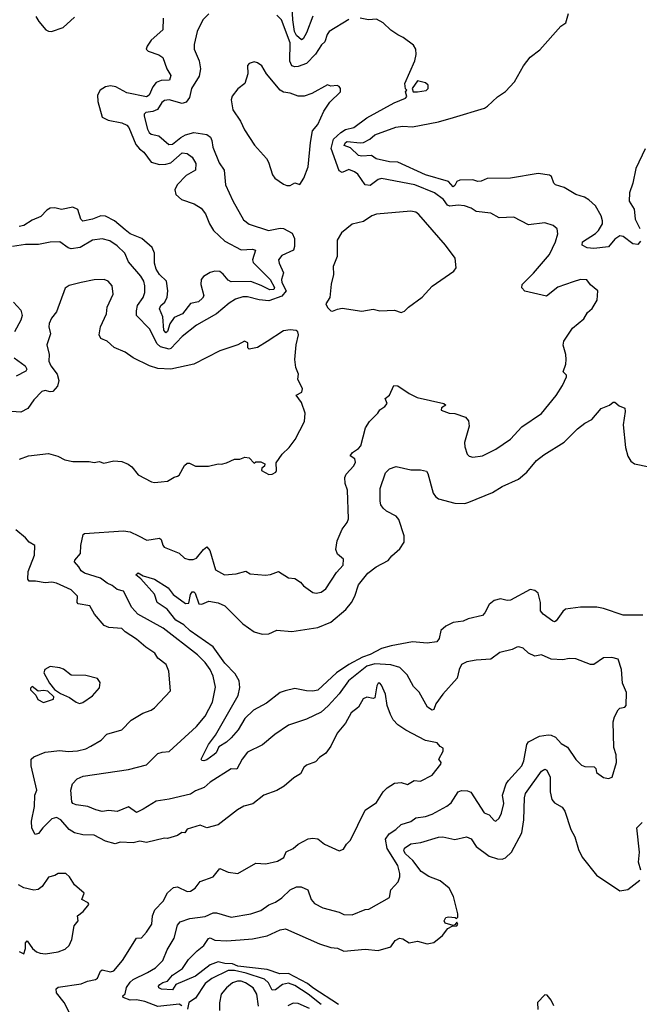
# Model space of a CAD drawing. Extents: x 1245515 to 1420776, y 606314 to 671314.
# Tile 383 of 385: x 1412039 to 1415834, y 650784 to 656816. Entities that reach past the tile are written whole.
import ezdxf

# ---------------------------------------------------------------- set-up
doc = ezdxf.new("R2010")
doc.units = 0

msp = doc.modelspace()

# ---------------------------------------------------------------- linework, layer by layer
at = {"layer": '0CON10XD'}
for points in [[(1413835, 656838.2), (1413794.9, 656735.1), (1413775, 656698.2), (1413765, 656693.6), (1413735, 656720.2), (1413722.4, 656745), (1413711.2, 656815), (1413705, 656938.9)], [(1413197.7, 656852.3), (1413160, 656815), (1413125, 656743.3), (1413107.1, 656665), (1413107.1, 656635), (1413138.5, 656565), (1413145.7, 656515), (1413138.7, 656471.3), (1413091.4, 656395), (1413079.7, 656340.3), (1413059.5, 656310.5), (1413035, 656303.2), (1412955, 656324.6), (1412925, 656320.5), (1412910.3, 656309.7), (1412883.1, 656266.9), (1412855, 656253.3), (1412811.8, 656248.2), (1412801.9, 656238.1), (1412800.8, 656225), (1412820.9, 656145), (1412831.5, 656125), (1412845, 656116), (1412891.5, 656105), (1412952.4, 656052.4), (1412975, 656054.7), (1413025.2, 656094.8), (1413055, 656110.8), (1413105, 656124.3), (1413185, 656112.5), (1413206.7, 656096.7), (1413215, 656076.2), (1413221.8, 656035), (1413260.4, 655940.4), (1413290.8, 655895), (1413298.6, 655805), (1413345, 655706.2), (1413410.7, 655590.7), (1413445, 655564), (1413562.5, 655525), (1413635, 655539.6), (1413655, 655537.9), (1413707.6, 655507.6), (1413722.3, 655475), (1413722.7, 655427.3), (1413715.3, 655404.7), (1413645, 655370.9), (1413624.5, 655345), (1413627.8, 655325), (1413655.4, 655265), (1413642.6, 655225), (1413643.7, 655206.3), (1413671.9, 655155), (1413645, 655122.9), (1413565, 655093.6), (1413505, 655100), (1413435, 655118.3), (1413405, 655117.8), (1413360.8, 655105), (1413321.1, 655078.9), (1413245, 655013.5), (1413122.7, 654945), (1413035, 654874.5), (1412965, 654801.3), (1412955, 654798.7), (1412901.4, 654811.4), (1412880.7, 654830.7), (1412835, 654921.9), (1412754.5, 655005), (1412753.5, 655033.5), (1412761.5, 655065), (1412794.6, 655115), (1412805.4, 655145), (1412806.4, 655185), (1412799.2, 655215), (1412780.8, 655245), (1412705, 655332.5), (1412682.7, 655385), (1412635, 655431.8), (1412590.7, 655460.7), (1412543.2, 655473.2), (1412484.8, 655465.2), (1412408.4, 655421.6), (1412355, 655411.5), (1412335, 655418.5), (1412285, 655454.4), (1412226.3, 655453.7), (1412155, 655438.2), (1412075, 655438.2), (1411995, 655427.5)], [(1412917.2, 656825), (1412915.3, 656755), (1412845, 656691.6), (1412818.8, 656655), (1412814.6, 656635), (1412825, 656622.8), (1412890.5, 656600.5), (1412915.3, 656585), (1412940, 656515), (1412964.3, 656475), (1412955.8, 656445), (1412905, 656443.2), (1412875, 656430.7), (1412855.2, 656405), (1412831.2, 656355), (1412815.8, 656344.2), (1412695, 656367.3), (1412628, 656405), (1412595, 656410.5), (1412565, 656405.4), (1412532.2, 656385), (1412515.7, 656355), (1412517.8, 656315), (1412545, 656220), (1412580.3, 656200.3), (1412665, 656184.2), (1412695, 656171.2), (1412708.4, 656155), (1412751.3, 656051.3), (1412772, 656025), (1412798.8, 656005), (1412844.3, 655944.3), (1412895, 655929.6), (1412935, 655931), (1412965, 655939.6), (1413035, 656001.2), (1413065, 655996.4), (1413094.4, 655975), (1413117.3, 655935), (1413116.5, 655895), (1413058.5, 655861.5), (1413003.6, 655805), (1412990, 655775), (1412995.7, 655745), (1413030, 655715), (1413108.3, 655688.3), (1413150.9, 655660.9), (1413177.4, 655627.4), (1413201.1, 655565), (1413225.4, 655525), (1413295, 655460), (1413395, 655406), (1413465, 655410.9), (1413482.5, 655405), (1413465.4, 655345.4), (1413469.1, 655329.1), (1413574.1, 655224.1), (1413599.3, 655175), (1413595.7, 655164.3), (1413571.8, 655161.8), (1413518.2, 655188.2), (1413455, 655212.1), (1413335, 655210), (1413315, 655220.4), (1413285, 655258.2), (1413265, 655273.1), (1413235, 655276), (1413205, 655267.1), (1413165, 655243.3), (1413150.8, 655225), (1413149.2, 655195), (1413166.4, 655125), (1413159.6, 655110.5), (1413135, 655087.3), (1413085, 655076.9), (1413035.5, 655014.5), (1412985, 654991), (1412957.8, 654952.2), (1412945, 654905.6), (1412935, 654897.3), (1412921.1, 654915), (1412916.1, 654996.1), (1412894.5, 655045), (1412904.2, 655065), (1412927.5, 655085), (1412942.9, 655117.1), (1412945.7, 655154.3), (1412938.2, 655215), (1412895.4, 655255), (1412875, 655288.1), (1412865.3, 655325), (1412865.3, 655385), (1412851.2, 655421.2), (1412786.9, 655475), (1412715, 655504.7), (1412685, 655528.2), (1412619.6, 655585), (1412565, 655612.8), (1412535, 655614), (1412485, 655594.7), (1412425, 655581.5), (1412414.4, 655594.3), (1412395, 655654.4), (1412365, 655667.9), (1412295, 655654.5), (1412255, 655663.3), (1412225, 655661.1), (1412205, 655650), (1412168.6, 655611.4), (1412115, 655588.8), (1412065, 655555.3), (1412035, 655548.8)], [(1412136.8, 656836.8), (1412155.7, 656805.7), (1412200, 656755), (1412215.5, 656745.5), (1412234.4, 656744.4), (1412305, 656768.8), (1412375, 656831.3)], [(1414055, 656816.9), (1413935, 656744.3), (1413922.3, 656725), (1413908.6, 656681.4), (1413887, 656663), (1413851.2, 656605), (1413795, 656548.2), (1413745, 656529.4), (1413725, 656527.1), (1413705, 656534.3), (1413692.8, 656562.8), (1413695.7, 656675), (1413641.8, 656815), (1413615, 656843.8)], [(1415840.6, 655459.4), (1415825, 655438.9), (1415795, 655442.5), (1415735, 655487.1), (1415715, 655491.2), (1415685, 655471.4), (1415645.7, 655424.3), (1415555, 655414.5), (1415515, 655418.4), (1415484.3, 655434.3), (1415485.3, 655454.7), (1415565, 655506.2), (1415585, 655525.3), (1415608.6, 655565), (1415609.3, 655585), (1415600, 655615), (1415566.2, 655675), (1415525, 655713.1), (1415499.2, 655729.2), (1415445, 655745.9), (1415375, 655787.3), (1415320, 655805), (1415310, 655815), (1415295.8, 655855), (1415284.4, 655864.4), (1415215, 655874.3), (1415045.8, 655845.8), (1414902.6, 655842.6), (1414865, 655827.1), (1414845, 655825.8), (1414815, 655834.8), (1414735, 655833.2), (1414715.6, 655824.4), (1414705, 655800), (1414695, 655792.9), (1414665, 655824.2), (1414525, 655865.8), (1414355, 655943.9), (1414305, 655944.7), (1414223.2, 655963.2), (1414193.3, 655985), (1414135, 655980.7), (1414115.1, 655985.1), (1414065, 656031.6), (1414025.5, 656045.6), (1414033.8, 656065), (1414045, 656070.7), (1414125, 656061.2), (1414145, 656064.4), (1414184.6, 656085), (1414215, 656110), (1414342, 656158), (1414385, 656164.3), (1414445, 656159.7), (1414605, 656190.5), (1414697, 656217), (1414885.8, 656275), (1414905, 656285.6), (1414965, 656343.1), (1415014.5, 656375.5), (1415070, 656435), (1415125.4, 656534.6), (1415165, 656587.1), (1415225, 656632), (1415352.8, 656777.2), (1415385, 656796.2), (1415401.2, 656855)], [(1414355, 656723.6), (1414311.3, 656751.3), (1414265, 656797.5), (1414225, 656820), (1414175, 656816), (1414125, 656826.7)], [(1413031.9, 650775), (1413015, 650785.3), (1412885, 650771.2), (1412805, 650801.5), (1412755, 650811), (1412715, 650809.4), (1412672.9, 650825), (1412671.3, 650835), (1412685, 650848.9), (1412693.9, 650886), (1412715, 650919.4), (1412735, 650936.6), (1412820.9, 650979.1), (1412871.8, 651008.2), (1412915, 651053.1), (1412941.4, 651118.6), (1412985, 651190), (1413005, 651268.8), (1413021.4, 651288.5), (1413081.2, 651308.8), (1413175, 651322.7), (1413225, 651343.9), (1413245, 651343.8), (1413335, 651318), (1413455, 651338.9), (1413515, 651358.9), (1413565, 651392.9), (1413605, 651409.4), (1413644.6, 651435.4), (1413695, 651484.4), (1413735, 651503.5), (1413763.6, 651503.6), (1413803.8, 651485), (1413824.3, 651425), (1413845, 651402.5), (1413895, 651375.7), (1413995, 651349.2), (1414025, 651334.4), (1414075, 651332.7), (1414155, 651364.2), (1414176.7, 651366.7), (1414305, 651438.8), (1414312.3, 651485), (1414356.5, 651535), (1414366.7, 651565), (1414367.8, 651585), (1414354.6, 651635), (1414288.9, 651738.9), (1414279.5, 651795), (1414302.3, 651827.7), (1414343.1, 651855), (1414375, 651886.5), (1414435, 651904.5), (1414465, 651927.1), (1414524.6, 651935.4), (1414565, 651949.1), (1414655, 651998.2), (1414682, 652018), (1414724, 652086), (1414745, 652094.7), (1414782.4, 652092.4), (1414802.7, 652082.7), (1414885, 651957.5), (1414914.3, 651944.3), (1414945, 651910), (1414955, 651906.2), (1414975, 651923.8), (1414990.5, 651955), (1415004.5, 652015), (1414997.3, 652065), (1415018.7, 652135), (1415032.7, 652155), (1415115.4, 652245), (1415127.5, 652275), (1415144.7, 652375), (1415155, 652391.1), (1415223.7, 652426.3), (1415275, 652435.9), (1415295, 652433.6), (1415320.8, 652420.8), (1415355, 652381.2), (1415395, 652360), (1415445, 652284), (1415479.2, 652249.2), (1415501.1, 652241.1), (1415558.6, 652238.6), (1415567.7, 652227.7), (1415572.5, 652205), (1415615, 652173.8), (1415645, 652166.7), (1415667.5, 652175), (1415695.5, 652264.4), (1415692, 652312), (1415677.5, 652357.5), (1415674.6, 652515.4), (1415682.2, 652545), (1415705, 652588.8), (1415715, 652598.8), (1415745, 652603.8), (1415753.8, 652615), (1415756, 652695), (1415732, 652752), (1415724.5, 652835), (1415705, 652899.2), (1415665, 652908.8), (1415615, 652906.5), (1415555, 652866), (1415535, 652866), (1415445, 652901.2), (1415405, 652902), (1415365, 652894), (1415295, 652897.5), (1415235, 652926), (1415195, 652916.9), (1415155.8, 652935), (1415122, 652965), (1415095.7, 652974.3), (1415085, 652972.2), (1415055, 652956.9), (1414980.9, 652939.1), (1414925, 652899.4), (1414835, 652892.5), (1414778.8, 652881.2), (1414745, 652866.2), (1414730.8, 652835), (1414718.5, 652781.5), (1414630, 652685), (1414588.9, 652625), (1414575, 652589.2), (1414565, 652586.4), (1414536.9, 652605), (1414485, 652695.8), (1414450.8, 652730.8), (1414413, 652803), (1414367.4, 652847.4), (1414313.3, 652863.3), (1414215, 652869.6), (1414165.5, 652855.5), (1414054, 652765), (1413995, 652685.4), (1413928.1, 652611.9), (1413885.3, 652574.7), (1413795, 652531.1), (1413685, 652494), (1413602.7, 652437.3), (1413526.5, 652373.5), (1413435, 652329.1), (1413401.8, 652285), (1413370, 652225), (1413335, 652227.1), (1413205.7, 652145), (1413168.8, 652111.2), (1413115, 652091.2), (1413085, 652072.1), (1412955, 652040.6), (1412875, 652029.2), (1412795, 651979.1), (1412755, 651958.2), (1412705, 651994), (1412635, 651965.8), (1412585, 651971.9), (1412545, 651965.5), (1412505, 651974.5), (1412456.7, 651995), (1412384.2, 652005), (1412364.5, 652015), (1412358.1, 652025), (1412352.9, 652095), (1412362, 652135), (1412391.2, 652165), (1412428, 652182), (1412705, 652221.9), (1412815, 652250.9), (1412885, 652320), (1412911.1, 652328.9), (1412955, 652332.2), (1413121.5, 652485), (1413175, 652548.9), (1413220.4, 652635), (1413237.8, 652727.8), (1413223.8, 652795), (1413205.4, 652835), (1413175, 652878.2), (1413127.3, 652925), (1412918, 653088), (1412763.1, 653175), (1412726.8, 653215), (1412675, 653314.2), (1412635, 653324.6), (1412605, 653350.4), (1412574.1, 653364.1), (1412533.8, 653393.8), (1412435, 653424.6), (1412415, 653440), (1412401.5, 653465), (1412374.2, 653495), (1412376.4, 653505), (1412411.9, 653545), (1412413.1, 653595), (1412427.5, 653662.5), (1412435, 653669.2), (1412674.5, 653685.5), (1412715, 653679.1), (1412767.5, 653655), (1412818.6, 653628.5), (1412895, 653640), (1412905, 653631.2), (1412915, 653596.2), (1412924.2, 653585), (1413015, 653548.6), (1413047.8, 653517.8), (1413075, 653508.6), (1413101.7, 653508.3), (1413122.6, 653517.4), (1413165, 653570.8), (1413185.9, 653585.9), (1413203.8, 653565), (1413238.8, 653445), (1413293.3, 653415), (1413365, 653421.8), (1413425, 653437.5), (1413450.6, 653420.6), (1413545, 653413.8), (1413575, 653416.7), (1413625, 653436), (1413685, 653396.2), (1413725, 653393.3), (1413759.6, 653369.5), (1413777, 653347), (1413835, 653307.5), (1413855, 653302.5), (1413885, 653308), (1413915, 653328.8), (1413980.2, 653429.8), (1414019.4, 653475), (1414021.4, 653511.4), (1413985, 653542.5), (1413975, 653570), (1413983.3, 653623.3), (1414014.2, 653695), (1414044, 653735), (1414052.2, 653757.8), (1414045.9, 653934.1), (1414031.9, 653975), (1414031.4, 654011.4), (1414038.9, 654031.1), (1414085, 654083.8), (1414095.7, 654105.7), (1414091.2, 654125), (1414064, 654145), (1414078, 654165), (1414115, 654188.5), (1414128.2, 654205), (1414158, 654315), (1414182, 654355), (1414233.3, 654405), (1414245, 654426.7), (1414275, 654446.7), (1414290, 654465), (1414277.5, 654495), (1414303.6, 654516.4), (1414330, 654575), (1414355, 654573.3), (1414425, 654525.8), (1414472.6, 654502.6), (1414637.5, 654465), (1414650, 654455), (1414622.3, 654437.7), (1414620, 654425), (1414670, 654405), (1414705, 654404.5), (1414770.3, 654380.3), (1414788.8, 654358.8), (1414792.9, 654325), (1414763.8, 654225), (1414765, 654200), (1414780, 654155), (1414791.7, 654141.7), (1414815, 654135.7), (1414873.3, 654145), (1414956, 654185), (1415045, 654247.1), (1415115, 654321.9), (1415236.1, 654403.9), (1415325.9, 654514.1), (1415364.5, 654575), (1415388, 654628), (1415388, 654638), (1415368.3, 654658.3), (1415384, 654705), (1415385.5, 654735), (1415384.5, 654765), (1415368.3, 654821.7), (1415372.3, 654847.7), (1415424.4, 654925.6), (1415495, 654984), (1415517.7, 655022.3), (1415545, 655046.7), (1415577, 655097), (1415580, 655155), (1415535, 655192.5), (1415512.5, 655222.5), (1415473.6, 655223.6), (1415429.5, 655210.5), (1415335, 655176.9), (1415265, 655123.5), (1415134, 655154), (1415114.5, 655174.5), (1415117.1, 655195), (1415186.5, 655263.5), (1415285, 655377.5), (1415321.1, 655455), (1415335.8, 655505), (1415330.8, 655535), (1415306.2, 655555), (1415255, 655570.8), (1415155, 655560), (1415065, 655605.8), (1414975, 655601.9), (1414925, 655630.5), (1414835, 655641.1), (1414805, 655661.4), (1414762.5, 655675), (1414725, 655679.5), (1414673, 655673), (1414660.4, 655680.4), (1414634.5, 655715), (1414580.6, 655755), (1414460, 655805), (1414255, 655843.2), (1414235, 655837.7), (1414185, 655801.4), (1414155, 655804), (1414109.7, 655869.7), (1414090, 655885), (1414055, 655897.8), (1414015, 655880.5), (1413995, 655891.1), (1413946.6, 656026.6), (1413961.3, 656085), (1414005, 656126.2), (1414035, 656144.2), (1414085.5, 656155), (1414164.7, 656215.3), (1414332.8, 656307.2), (1414402.5, 656335), (1414410, 656345), (1414402.5, 656375), (1414410, 656385), (1414403, 656393), (1414397.5, 656425), (1414458.6, 656565), (1414466.8, 656603.2), (1414465.5, 656635), (1414451.1, 656661.1), (1414388, 656708), (1414355, 656723.6)], [(1413675, 655800), (1413695, 655801.2), (1413725, 655816.7), (1413755, 655807.5), (1413780, 655845), (1413805.8, 655915), (1413819.5, 656065), (1413832.7, 656135), (1413864.5, 656175), (1413902.5, 656255), (1413938.3, 656311.7), (1414003.8, 656375), (1414003.3, 656395), (1413996.4, 656406.4), (1413983, 656413), (1413945, 656410), (1413925, 656416.7), (1413827.5, 656365), (1413782.1, 656347.9), (1413745, 656346.9), (1413695, 656367.1), (1413655, 656371.5), (1413633.8, 656383.8), (1413551.4, 656485), (1413523, 656533), (1413495, 656552.5), (1413475, 656557.5), (1413445, 656547.5), (1413434.3, 656535), (1413435.8, 656485), (1413418, 656425), (1413375, 656393.8), (1413341.3, 656348.7), (1413334.2, 656325), (1413344.3, 656265), (1413391.2, 656195), (1413415, 656141.2), (1413476.8, 656046.8), (1413550, 655965), (1413563, 655943), (1413588, 655865), (1413601.2, 655845), (1413655, 655808), (1413675, 655800)], [(1414475, 656373.8), (1414528.3, 656381.7), (1414541.2, 656395), (1414541.2, 656415), (1414525, 656429.2), (1414475, 656442.5), (1414442.5, 656395), (1414450, 656375), (1414475, 656373.8)], [(1415870, 656025), (1415813.1, 655905), (1415794.6, 655815.4), (1415774.6, 655754.6), (1415772.3, 655705), (1415803.8, 655655), (1415807.2, 655617.2), (1415809.8, 655595), (1415836.8, 655536.8)], [(1414375, 655023.3), (1414395, 655030), (1414420, 655055), (1414505, 655116.2), (1414565, 655183.8), (1414697.5, 655275), (1414713, 655297), (1414706.2, 655355), (1414648, 655435), (1414483, 655623), (1414465, 655636.7), (1414435, 655643.3), (1414225, 655624.3), (1414195, 655614.3), (1414145, 655580), (1414075, 655563.3), (1414009.7, 655510.3), (1413984, 655465), (1413984, 655365), (1413959.2, 655305), (1413962, 655255), (1413946.4, 655196.4), (1413938.8, 655115), (1413913.8, 655075), (1413925, 655052.5), (1413945, 655032.5), (1413955, 655030), (1413985, 655043.3), (1414015, 655050), (1414135, 655031.2), (1414205, 655042.5), (1414245, 655033.3), (1414335, 655037.5), (1414375, 655023.3)], [(1412865, 653980.8), (1412905, 653984), (1412945, 653990), (1412985, 654013.8), (1413005, 654018.8), (1413015, 654026.7), (1413048, 654085), (1413065, 654100), (1413079.6, 654099.5), (1413115, 654080), (1413195, 654080), (1413253.9, 654096.1), (1413275, 654093.8), (1413305, 654101.2), (1413355, 654123.3), (1413386.4, 654123.6), (1413417, 654137), (1413445, 654132.5), (1413475, 654100), (1413485, 654107.5), (1413515, 654107.5), (1413540, 654095), (1413538.3, 654081.7), (1413521.7, 654068.3), (1413520, 654055), (1413565, 654030), (1413585, 654032.5), (1413607.5, 654045), (1413612.5, 654055), (1413609.3, 654100.7), (1413646.1, 654153.9), (1413690, 654195), (1413726.7, 654245), (1413783.3, 654355), (1413786.7, 654405), (1413765, 654470), (1413733.3, 654515), (1413766.7, 654535), (1413772, 654555), (1413742, 654615), (1413746, 654645), (1413730, 654685), (1413723.8, 654735), (1413732, 654825), (1413746.4, 654886.4), (1413742.5, 654905), (1413733, 654913), (1413695, 654916.7), (1413655, 654910.8), (1413554.3, 654845.7), (1413495, 654808.6), (1413445, 654798.8), (1413436.2, 654806.2), (1413435.7, 654835.7), (1413415, 654847.5), (1413375, 654824.2), (1413265, 654787.5), (1413105, 654706.7), (1412965, 654676.2), (1412885, 654678.9), (1412835, 654696.4), (1412735, 654745.6), (1412685, 654778.6), (1412617.3, 654807.3), (1412575, 654846.2), (1412535, 654863.8), (1412525.8, 654885), (1412533.1, 654935), (1412570, 655015), (1412574, 655055), (1412612.5, 655135), (1412605.2, 655185.2), (1412580, 655215), (1412555.4, 655225.4), (1412495, 655222.7), (1412414.6, 655205.4), (1412341.7, 655188.3), (1412317.8, 655172.2), (1412264.3, 655025.7), (1412233, 654987), (1412218.9, 654955), (1412216.9, 654935), (1412227.3, 654892.7), (1412205.5, 654825), (1412220, 654765), (1412217.8, 654725), (1412228.8, 654695), (1412267.9, 654645), (1412278.5, 654605), (1412269.5, 654570.5), (1412241.8, 654538.2), (1412225, 654535.5), (1412195, 654544.5), (1412175, 654538.1), (1412125, 654486.9), (1412088.1, 654435), (1412045, 654412.7), (1411958, 654418)], [(1412001.4, 655085), (1412046.8, 655036.8), (1412053.8, 655005), (1412045, 654976), (1412006.2, 654905)], [(1412005.4, 654745), (1412072.2, 654695), (1412083.6, 654675), (1412077.1, 654662.9), (1412017.1, 654632.9)], [(1415855, 653168.6), (1415735, 653167.1), (1415615, 653209.4), (1415575, 653216.7), (1415475, 653217.1), (1415382, 653205), (1415365, 653190.6), (1415325, 653133.1), (1415315, 653128.1), (1415305, 653132.2), (1415245, 653174.4), (1415229.5, 653195), (1415229.1, 653245), (1415215, 653303.3), (1415195, 653318.6), (1415165, 653325.6), (1415045, 653260.5), (1415025, 653257.8), (1414985, 653268.2), (1414945, 653258.5), (1414915, 653234.3), (1414888.6, 653181.4), (1414873, 653167), (1414785, 653145.7), (1414755, 653132.1), (1414695, 653123.3), (1414650.2, 653099.8), (1414618.6, 653075), (1414608.5, 653025), (1414595, 653003.9), (1414535, 652996.7), (1414445, 653004.6), (1414315, 652981), (1414255, 652962.9), (1414185, 652927.3), (1414138.4, 652911.6), (1414055.6, 652865.6), (1413980.4, 652815), (1413865, 652708.9), (1413835, 652702.5), (1413795, 652703.6), (1413725, 652717.8), (1413665, 652704.5), (1413635, 652693.6), (1413550.9, 652629.1), (1413470.4, 652585), (1413417.8, 652535), (1413377.9, 652465), (1413335, 652416.7), (1413305, 652389.5), (1413258.3, 652361.7), (1413241.4, 652325), (1413230.8, 652315), (1413185, 652282.5), (1413166.4, 652276.4), (1413155, 652277.5), (1413151.2, 652285), (1413194.5, 652375), (1413237.4, 652432.6), (1413376.2, 652675), (1413388.2, 652725), (1413383.5, 652765), (1413358.3, 652808.3), (1413295, 652873.1), (1413224.1, 652974.1), (1413083, 653073), (1413045, 653109.7), (1412995, 653137.5), (1412941.5, 653205), (1412881.5, 653245), (1412865, 653295.8), (1412780.8, 653390.8), (1412750, 653415), (1412765, 653427.1), (1412795, 653409.2), (1412865, 653388.2), (1412948.6, 653335), (1412979.1, 653295), (1413055, 653240.4), (1413075, 653242.5), (1413085, 653295.6), (1413095, 653311.1), (1413105, 653310.6), (1413113.3, 653303.3), (1413136.6, 653236.6), (1413153.6, 653236.4), (1413196.7, 653253.3), (1413255, 653242.7), (1413295.8, 653225), (1413406, 653115), (1413475, 653066.2), (1413525, 653052), (1413565, 653053.4), (1413615, 653075.6), (1413705, 653068.2), (1413865, 653093.1), (1413943.9, 653126.1), (1414036.8, 653203.2), (1414070.9, 653245), (1414092.3, 653285), (1414115, 653352.9), (1414172.2, 653425), (1414222.5, 653465), (1414295, 653502), (1414318.3, 653531.7), (1414368, 653575), (1414394.3, 653615), (1414394.4, 653655), (1414361.8, 653755), (1414344.3, 653775), (1414285, 653805.8), (1414265, 653822.9), (1414250.6, 653845), (1414247.1, 653867.1), (1414247.4, 653945), (1414278.9, 654041.1), (1414304.6, 654065.4), (1414345, 654079.6), (1414435, 654058.6), (1414495, 654059.1), (1414530, 654050), (1414539.6, 654035), (1414570.9, 653915), (1414585, 653894.4), (1414605, 653881.5), (1414705, 653854.4), (1414765, 653853.1), (1414790, 653860), (1414935, 653920.6), (1414995, 653956.7), (1415095, 654000.6), (1415145.4, 654044.6), (1415204.6, 654115.4), (1415249.5, 654150.5), (1415375, 654227.5), (1415455, 654310), (1415500, 654345), (1415542.5, 654367.5), (1415601.2, 654435), (1415652.5, 654455), (1415675, 654473.3), (1415685, 654473.3), (1415710.4, 654450.4), (1415745, 654435.8), (1415747.5, 654415), (1415735.8, 654334.2), (1415750, 654195), (1415763, 654143), (1415782.6, 654112.6), (1415805, 654096), (1415895, 654076)], [(1412037, 654123), (1412092.5, 654145), (1412215, 654158.8), (1412271.7, 654141.7), (1412315, 654120), (1412365, 654110), (1412465, 654110), (1412495, 654102.5), (1412525, 654110), (1412555, 654100), (1412615, 654113.3), (1412665, 654110), (1412703.6, 654093.6), (1412725, 654076.7), (1412765, 654028.8), (1412845.8, 653985.8), (1412865, 653980.8)], [(1412474, 652365), (1412537.2, 652402.8), (1412571.7, 652438.3), (1412664.5, 652465.5), (1412720.8, 652525), (1412792.3, 652567.7), (1412843.8, 652585), (1412865, 652600), (1412962, 652705), (1412952.9, 652825), (1412935.7, 652865), (1412886, 652905), (1412866, 652935), (1412811.3, 652971.3), (1412755, 653021.4), (1412685.4, 653065.4), (1412665, 653086.7), (1412585, 653092.3), (1412556, 653105), (1412497.5, 653175), (1412469.2, 653225), (1412396.7, 653236.7), (1412390.8, 653245), (1412392.2, 653285), (1412355, 653322.7), (1412265, 653364.6), (1412235, 653370), (1412194.6, 653365.4), (1412135, 653376.5), (1412096.2, 653376.2), (1412088.8, 653388.8), (1412090.6, 653435), (1412130, 653535), (1412132.5, 653595), (1412096.7, 653615), (1412075, 653641.2), (1412015, 653690.8)], [(1412405, 652627.8), (1412425, 652632.9), (1412485, 652674), (1412527, 652723), (1412532, 652755), (1412515, 652780), (1412445, 652797.5), (1412355, 652800), (1412307.3, 652837.3), (1412285, 652846.2), (1412225, 652853.8), (1412193.3, 652835), (1412186.2, 652815), (1412221.9, 652751.9), (1412252.9, 652712.9), (1412288.1, 652688.1), (1412345, 652664.4), (1412385, 652634.6), (1412405, 652627.8)], [(1412185, 652633.8), (1412245, 652652.5), (1412248.3, 652668.3), (1412211.7, 652701.7), (1412185, 652706.7), (1412153, 652703), (1412115, 652730), (1412105, 652720), (1412105, 652710), (1412138.8, 652678.8), (1412150.4, 652650.5), (1412185, 652633.8)], [(1412365, 650690), (1412310.5, 650795), (1412264.5, 650855), (1412261.8, 650878.2), (1412275, 650888.9), (1412415, 650908.4), (1412454.6, 650925.4), (1412504.2, 650935), (1412515.4, 650945), (1412532.9, 650987.1), (1412545, 650995.6), (1412595, 650982.5), (1412615, 650988.2), (1412668.1, 651051.9), (1412755, 651188.8), (1412785, 651191.2), (1412815, 651226), (1412848.9, 651275), (1412852.9, 651325), (1412866.5, 651363.5), (1412918.1, 651415), (1412945, 651466), (1412980.7, 651499.3), (1413005, 651504.2), (1413065, 651475.8), (1413085, 651477.5), (1413114.4, 651495.6), (1413144.4, 651535.6), (1413224.3, 651565.7), (1413265, 651615.7), (1413315.8, 651594.2), (1413375, 651585.8), (1413485, 651647.8), (1413545.7, 651644.3), (1413618.3, 651661.7), (1413656.6, 651683.4), (1413671.1, 651718.9), (1413715, 651739.2), (1413745, 651765.6), (1413805, 651796.9), (1413835, 651801.4), (1413865, 651797.1), (1413905, 651766), (1413995, 651723.3), (1414022.5, 651735), (1414040, 651765), (1414065, 651790), (1414155, 651972.9), (1414225, 652020.8), (1414265.4, 652085), (1414289.1, 652110.9), (1414335, 652138.9), (1414375, 652142.9), (1414415, 652130.5), (1414455, 652154.2), (1414495, 652150), (1414565, 652188), (1414618.8, 652255), (1414620, 652265), (1414606.7, 652285), (1414633.3, 652335), (1414633, 652353), (1414615, 652362.5), (1414596.1, 652386.1), (1414525, 652399.2), (1414405, 652462.9), (1414355, 652497.1), (1414327.5, 652527.5), (1414309.8, 652559.8), (1414290.5, 652615), (1414278.9, 652685), (1414255, 652738.8), (1414245, 652751.2), (1414235, 652752), (1414225.9, 652734.1), (1414215, 652662.5), (1414205, 652656.7), (1414165, 652665.6), (1414142.5, 652655), (1414113.8, 652605), (1414070, 652570), (1414035, 652505.8), (1413984.3, 652445), (1413945.2, 652364.8), (1413915, 652322.9), (1413874.6, 652295.4), (1413850.9, 652269.1), (1413795, 652250), (1413780, 652235), (1413758, 652195), (1413718.5, 652171.5), (1413658.9, 652121.1), (1413615, 652092.9), (1413535, 652064.3), (1413467.5, 652012.5), (1413412.4, 651997.6), (1413372.5, 651975), (1413255, 651882.5), (1413185, 651864.3), (1413145, 651882), (1413065, 651857.5), (1413050, 651835), (1413033, 651837), (1413005, 651817.5), (1412945, 651798.8), (1412925, 651801.2), (1412815, 651775.7), (1412775, 651784.4), (1412735, 651772.2), (1412655, 651776.7), (1412623, 651767), (1412565, 651784), (1412495, 651819.2), (1412425, 651822.5), (1412374.4, 651834.4), (1412342.5, 651855), (1412291.4, 651915), (1412265, 651927.9), (1412235, 651920), (1412180.6, 651865), (1412155, 651830), (1412134, 651825), (1412113.7, 651863.7), (1412110.9, 651905), (1412129.2, 651995), (1412132, 652065), (1412143.5, 652095), (1412108.2, 652245), (1412109.2, 652285), (1412125, 652300.6), (1412195, 652328.2), (1412285, 652337.9), (1412335, 652333.2), (1412392.5, 652337.5), (1412445, 652348.9), (1412474, 652365)], [(1414025, 651110), (1414155, 651121.8), (1414235, 651113.1), (1414313.2, 651136.8), (1414338.5, 651175), (1414365, 651188.4), (1414384.8, 651184.8), (1414425, 651161.1), (1414475, 651170.6), (1414535, 651154.7), (1414575, 651162.6), (1414629.6, 651205), (1414660.8, 651249.2), (1414688.3, 651261.7), (1414716, 651265), (1414723.3, 651275), (1414717, 651287), (1414705, 651270), (1414695, 651267.5), (1414645, 651280), (1414638, 651295), (1414650, 651315), (1414665, 651320), (1414706.4, 651316.4), (1414715, 651310), (1414722.5, 651317.5), (1414722, 651338), (1414696.6, 651445), (1414670, 651495), (1414615, 651540.6), (1414545, 651567.5), (1414497.8, 651597.8), (1414446.7, 651665), (1414402, 651705), (1414392, 651725), (1414395, 651740.6), (1414435, 651766.8), (1414495.4, 651775.4), (1414605, 651808.8), (1414630.4, 651810.4), (1414703.8, 651793.8), (1414775, 651810.3), (1414805, 651797.1), (1414835, 651751.1), (1414915, 651691.8), (1414965, 651674.5), (1414995, 651673.8), (1415015, 651680.4), (1415050.7, 651715), (1415115, 651834.2), (1415127.8, 651915), (1415131.2, 652048.8), (1415136.7, 652075), (1415235, 652212.5), (1415255, 652224.5), (1415267.8, 652217.8), (1415288.2, 652175), (1415289, 652085), (1415298.5, 652038.5), (1415315, 652017.8), (1415360.9, 651990.9), (1415377.4, 651967.4), (1415414.5, 651855), (1415440, 651810), (1415461.9, 651731.9), (1415485, 651685.7), (1415572.2, 651575), (1415715, 651480), (1415763.4, 651486.6), (1415836.7, 651545)], [(1415842.7, 651605), (1415830, 651655), (1415834.5, 651715), (1415819.2, 651865), (1415852.3, 651897.7)], [(1412035, 651108.1), (1412065, 651092.5), (1412074.3, 651125), (1412075, 651160), (1412085, 651172.5), (1412116.7, 651125), (1412142.5, 651105), (1412165, 651098), (1412197.7, 651092.3), (1412275, 651106), (1412318.3, 651121.7), (1412341.2, 651145), (1412358.1, 651181.9), (1412372, 651265), (1412396.7, 651295), (1412393.3, 651325), (1412428.3, 651351.7), (1412462, 651395), (1412457.5, 651405), (1412418.8, 651425), (1412433.3, 651465), (1412375.6, 651515.6), (1412343.8, 651565), (1412322.5, 651585), (1412275, 651586), (1412255, 651573.8), (1412215, 651563.3), (1412175.8, 651505), (1412151.9, 651488.1), (1412125, 651482.7), (1412065, 651497.5), (1412032.1, 651515)], [(1413992.2, 650782.2), (1413834.8, 650885), (1413802.1, 650912.1), (1413685, 650972.7), (1413631.4, 650971.4), (1413555, 650997.5), (1413375, 651018.5), (1413342.5, 651032.5), (1413294.6, 651034.5), (1413255.2, 651044.8), (1413205, 651025.8), (1413115, 650956.6), (1412996.2, 650905), (1412975, 650871.8), (1412907.1, 650877.1), (1412890.8, 650885), (1412890, 650895), (1412898, 650905), (1412915, 650917.1), (1412945, 650926.3), (1412975, 650963.4), (1413036.8, 651003.2), (1413072.6, 651057.4), (1413125, 651111.4), (1413166.6, 651143.4), (1413195, 651186.2), (1413205, 651190.4), (1413235, 651177.1), (1413305, 651172.1), (1413389.3, 651179.3), (1413465, 651184), (1413555, 651203.5), (1413635, 651239.5), (1413666.8, 651246.8), (1413876, 651155), (1413945, 651132.7), (1413985, 651128.2), (1414025, 651110)], [(1413885, 650782.2), (1413806.5, 650846.5), (1413725, 650899.5), (1413685, 650914.4), (1413647.9, 650905), (1413605, 650871.8), (1413585, 650870.9), (1413563.3, 650915), (1413537.8, 650937.8), (1413425.2, 650974.8), (1413355, 650990.2), (1413315, 650990.5), (1413215, 650942.2), (1413175, 650911.3), (1413115, 650820.5), (1413074.6, 650795), (1413067.5, 650755)], [(1413502.3, 650772.3), (1413491.1, 650845), (1413470, 650885), (1413422.9, 650915), (1413395, 650925.7), (1413373.4, 650926.6), (1413342.2, 650915), (1413305, 650884.4), (1413273.8, 650845), (1413262.9, 650792.9), (1413263.3, 650745)], [(1413815, 650757.7), (1413745, 650788.8), (1413715, 650790.5), (1413682, 650775)], [(1415311.4, 650775), (1415295, 650810), (1415269.1, 650839.1), (1415255, 650842), (1415211.4, 650795), (1415212.1, 650752.1)]]:
    msp.add_lwpolyline(points, dxfattribs=at)

doc.saveas('drawing.dxf')
